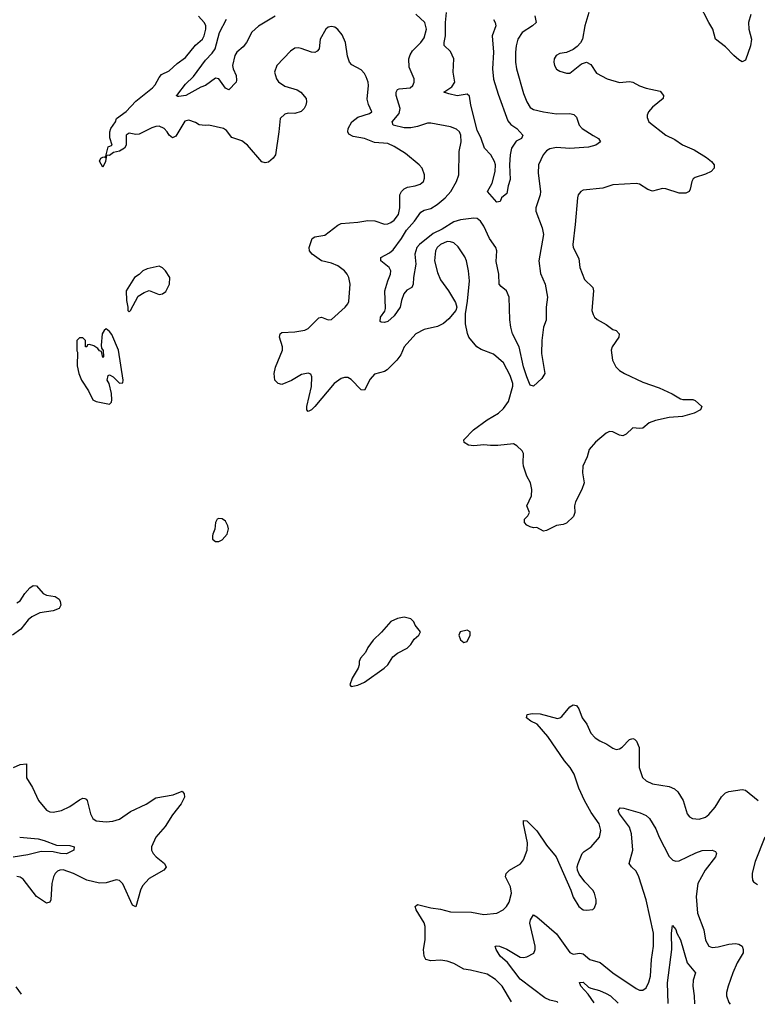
# Model space of a CAD drawing. Header units: inches. Extents: x 1843162 to 1959474, y 907081 to 1016326.
# Tile 341 of 656: x 1942868 to 1947322, y 907160 to 913107. Entities that reach past the tile are written whole.
import ezdxf

# ---------------------------------------------------------------- set-up
doc = ezdxf.new("R2010")
doc.units = ezdxf.units.IN
doc.header["$MEASUREMENT"] = 0
doc.layers.add('B9940', color=7, linetype='Continuous')
doc.layers.add('B9941', color=7, linetype='Continuous')

msp = doc.modelspace()

# ---------------------------------------------------------------- linework, layer by layer
at = {"layer": 'B9940', "color": 5}
for points, elevation in [([(1944035, 910000), (1944031.3, 909990), (1944031.3, 909970), (1944050, 909956), (1944070, 909956), (1944090, 909966), (1944120.9, 909999.1), (1944121.1, 910000)], 720), ([(1942850, 909583.7), (1942870, 909596.4), (1942899.5, 909640.5), (1942930, 909674.6), (1942950, 909690.3), (1942970, 909687.4), (1943010, 909640.3), (1943030, 909630.3), (1943083.1, 909623.1), (1943106.1, 909606.1), (1943113.4, 909593.4), (1943117.3, 909570), (1943106.3, 909550), (1943070, 909536.5), (1942990, 909523.2), (1942940.6, 909499.4), (1942918.8, 909481.2), (1942875.2, 909424.8), (1942825.2, 909390)], 680), ([(1945838.1, 907174), (1945782.2, 907270), (1945742, 907310), (1945690, 907342.5), (1945590, 907366), (1945550, 907371), (1945490, 907405.3), (1945450, 907420.4), (1945410, 907425.7), (1945350, 907423), (1945321.2, 907430), (1945309.7, 907449.7), (1945307.1, 907490), (1945316, 907550), (1945315.8, 907630), (1945310.8, 907650.8), (1945261.6, 907730), (1945255.1, 907750), (1945270, 907763), (1945350, 907742.8), (1945410, 907735.2), (1945470, 907717.6), (1945596, 907716), (1945670, 907702.8), (1945750, 907710.3), (1945787, 907730), (1945807.6, 907750), (1945824.4, 907775.6), (1945838.2, 907830), (1945830.9, 907870), (1945801.5, 907930), (1945805.4, 907950), (1945825.6, 907970), (1945892.6, 908007.4), (1945910, 908032.4), (1945933.3, 908090), (1945934.8, 908134.8), (1945909.8, 908250), (1945910, 908270.6), (1945930, 908268.4), (1945990, 908207.9), (1946050, 908120.3), (1946107, 908050), (1946195.5, 907850), (1946210, 907806), (1946244.9, 907750), (1946270, 907730.8), (1946290, 907727.3), (1946328.7, 907731.3), (1946338, 907742), (1946348.9, 907771.1), (1946348.9, 907791.1), (1946339.3, 907830), (1946329.2, 907850), (1946280.1, 907900.1), (1946245.4, 907945.4), (1946236, 907970), (1946235.1, 907990), (1946239.3, 908010), (1946265.1, 908070), (1946276.8, 908083.2), (1946319.5, 908110), (1946369.5, 908170), (1946376.3, 908210), (1946368, 908250), (1946318.7, 908318.7), (1946279.3, 908390), (1946244.5, 908464.5), (1946215.3, 908550), (1946192.4, 908590), (1946157.2, 908630), (1946056.9, 908776.9), (1945992, 908852), (1945954.5, 908870), (1945927.8, 908890), (1945932.7, 908910), (1945963.4, 908916.6), (1946010, 908914.2), (1946114.6, 908885.4), (1946130, 908889), (1946141, 908899), (1946190, 908957.1), (1946210, 908968), (1946230, 908964.9), (1946245.1, 908945.1), (1946264.9, 908890), (1946292.5, 908852.5), (1946316.6, 908796.6), (1946342.8, 908770), (1946370.7, 908750.7), (1946413.7, 908730), (1946450, 908705.8), (1946470, 908699.7), (1946490, 908701.8), (1946506.6, 908713.4), (1946550, 908759.6), (1946570, 908766), (1946581.2, 908761.2), (1946592.9, 908750), (1946607.9, 908710), (1946608.2, 908590), (1946629.3, 908529.3), (1946650.4, 908510), (1946690, 908492.2), (1946790, 908476.2), (1946822, 908462), (1946842.2, 908442.2), (1946874.4, 908390), (1946899.3, 908310), (1946911.9, 908291.9), (1946930, 908282.4), (1946970, 908277.4), (1947009.3, 908290), (1947030, 908305.7), (1947068, 908350), (1947106.3, 908413.7), (1947130, 908436.4), (1947150, 908444.2), (1947230, 908458), (1947250, 908454), (1947326.7, 908390)], 680), ([(1942830, 908589.2), (1942870, 908609.1), (1942910, 908612.4), (1942908.4, 908528.4), (1942946.3, 908470), (1942982.6, 908390), (1943030, 908332.4), (1943050, 908323.1), (1943070, 908320.9), (1943121.2, 908330), (1943170, 908354.9), (1943230, 908395.3), (1943250, 908404.2), (1943262, 908402), (1943270, 908399.3), (1943276, 908390), (1943294.7, 908310), (1943310, 908281.3), (1943330, 908267.8), (1943390, 908262), (1943430, 908265.3), (1943470, 908278.9), (1943536.6, 908323.4), (1943631.1, 908368.9), (1943690, 908406.3), (1943794.8, 908425.2), (1943850, 908447.3), (1943860.4, 908430), (1943863.8, 908410), (1943843.8, 908370), (1943790, 908303.5), (1943746.3, 908233.7), (1943690.3, 908170), (1943664.9, 908110), (1943664.4, 908090), (1943674.4, 908070), (1943692.2, 908050), (1943743.1, 908010), (1943752.9, 907987.1), (1943739.1, 907970), (1943650, 907919.7), (1943610, 907874.7), (1943598.2, 907850), (1943570, 907749.2), (1943550, 907758), (1943490, 907887.6), (1943470, 907906.9), (1943450, 907910.8), (1943390, 907892.5), (1943350, 907891), (1943273.3, 907910), (1943192.1, 907950), (1943130, 907970.9), (1943110.2, 907969.8), (1943096.7, 907963.3), (1943082, 907950), (1943071.3, 907930), (1943061.7, 907890), (1943055.4, 907790), (1943050, 907776.2), (1943030.2, 907769.8), (1942969.9, 907809.9), (1942890, 907915), (1942870, 907927.6), (1942850, 907931.6)], 680), ([(1946117.1, 907171), (1946113.7, 907173.7), (1946070, 907183.8), (1946038.1, 907198.1), (1945890, 907311.9), (1945813.1, 907413.1), (1945769.8, 907450), (1945744.7, 907490), (1945739, 907510), (1945746.6, 907513.4), (1945764.7, 907510), (1945810, 907492.3), (1945890, 907445), (1945910, 907442), (1945930, 907445.5), (1945971.7, 907468.3), (1945981.5, 907490), (1945980.7, 907510), (1945949.2, 907650), (1945952.4, 907670), (1945970, 907699.5), (1945990, 907687.2), (1946110, 907585.7), (1946190, 907472.6), (1946210, 907462.2), (1946250, 907469.2), (1946270, 907464.2), (1946310.1, 907430.1), (1946372.8, 907412.8), (1946450, 907349.4), (1946590, 907254.4), (1946610, 907245), (1946630, 907245.5), (1946650, 907258.7), (1946667.6, 907292.4), (1946677.3, 907330), (1946682.5, 907430), (1946696, 907510), (1946696.1, 907590), (1946649.9, 907790), (1946606.5, 907930), (1946590, 907964.7), (1946561.6, 907990), (1946547.8, 908010), (1946569.9, 908090), (1946561.4, 908190), (1946549.9, 908230), (1946488.9, 908310), (1946481.1, 908330), (1946493.3, 908346.7), (1946515.6, 908344.4), (1946615.2, 908315.2), (1946650, 908299.5), (1946670, 908281.3), (1946710, 908220.4), (1946728.9, 908168.9), (1946790, 908051.8), (1946810.9, 908030.9), (1946830, 908024.3), (1946850, 908027.2), (1946950, 908075.5), (1946990, 908088.8), (1947050.2, 908090.2), (1947070, 908083), (1947076.1, 908070), (1947070.2, 908050), (1947007.3, 907970), (1946962.7, 907890), (1946952.4, 907810), (1946961.4, 907710), (1946998.2, 907610), (1947010, 907546.8), (1947030, 907510.4), (1947050, 907503.6), (1947086.6, 907506.6), (1947150, 907523.2), (1947190, 907526.7), (1947210, 907522.3), (1947230.3, 907510), (1947237.2, 907490), (1947235.9, 907470), (1947199.7, 907410), (1947174.7, 907350), (1947146.3, 907270), (1947136.5, 907230), (1947136.5, 907210), (1947150, 907170.7), (1947159, 907159.6)], 660), ([(1942868, 908170), (1942979, 908159), (1943015.8, 908150), (1943090, 908121.5), (1943170, 908118.7), (1943198, 908110), (1943194, 908090), (1943150.9, 908069.1), (1943115.3, 908070), (1943070, 908080.9), (1942996.9, 908083.1), (1942917.7, 908062.3), (1942829, 908049)], 660), ([(1947366.4, 908170), (1947310, 908022), (1947291, 907951), (1947290.9, 907930.9), (1947292, 907910), (1947299.6, 907899.6), (1947324, 907884)], 680), ([(1946784.1, 907163.7), (1946779.1, 907290), (1946806.4, 907490), (1946803.1, 907590), (1946810, 907636), (1946830, 907611), (1946836, 907590), (1946857.6, 907550), (1946899, 907410), (1946948.8, 907350), (1946935.3, 907304.7), (1946933.6, 907270), (1946941, 907210), (1946942.2, 907162)], 640), ([(1942844.3, 907264.3), (1942876.8, 907220)], 680), ([(1946337.7, 907168.6), (1946301.4, 907221.4), (1946256.2, 907270), (1946248.5, 907291.5), (1946270, 907292.9), (1946303.2, 907263.2), (1946316.7, 907256.7), (1946370, 907242.2), (1946410, 907225.6), (1946434.7, 907210), (1946482.3, 907167)], 640)]:
    msp.add_lwpolyline(points, dxfattribs=dict(at, elevation=elevation))
at = {"layer": 'B9940', "color": 5, "elevation": 720}
for points in [[(1945190, 909497.2), (1945150, 909489.2), (1945110, 909472.3), (1945052.7, 909407.3), (1945001.6, 909358.4), (1944970, 909314), (1944955.8, 909284.2), (1944926, 909250), (1944917.3, 909230), (1944918, 909210), (1944912, 909190), (1944875.5, 909130), (1944860.7, 909090), (1944870, 909078.8), (1944910, 909088), (1944950, 909104.9), (1945069, 909190), (1945090, 909211), (1945121.2, 909258.8), (1945150, 909281), (1945208.4, 909311.6), (1945230, 909332), (1945250, 909364.7), (1945278, 909390), (1945288, 909410), (1945255.3, 909450), (1945248.9, 909468.9), (1945230, 909488)], [(1945570, 909419.5), (1945526.8, 909410), (1945518.8, 909390), (1945530, 909362), (1945550, 909344.7), (1945570, 909351.3), (1945589, 909390), (1945589, 909410)]]:
    msp.add_lwpolyline(points, close=True, dxfattribs=at)
at = {"layer": 'B9941', "color": 5}
for points, elevation in [([(1946303.8, 913150), (1946280.3, 913070), (1946265.5, 912990), (1946253.5, 912966.5), (1946235.1, 912944.9), (1946210, 912926.6), (1946170.4, 912909.6), (1946130, 912902.9), (1946108, 912890), (1946095.5, 912870), (1946092.7, 912850), (1946097.1, 912830), (1946109, 912809), (1946130, 912796.3), (1946170, 912783), (1946190, 912783), (1946260.1, 912839.9), (1946290, 912850.5), (1946316.9, 912836.9), (1946350, 912784), (1946416, 912750), (1946490, 912728.1), (1946550, 912732.9), (1946570, 912730.3), (1946610, 912707.6), (1946650, 912693.4), (1946735.1, 912675.1), (1946756.3, 912650), (1946754, 912630), (1946690, 912578), (1946664.9, 912550), (1946656.3, 912530), (1946656.8, 912516.8), (1946667.7, 912490), (1946770.2, 912410.2), (1946823.9, 912383.9), (1946870, 912351.5), (1946941.7, 912321.7), (1947014.7, 912274.7), (1947045.5, 912250), (1947062.4, 912230), (1947062.4, 912210), (1947043.8, 912190), (1947010, 912173.7), (1946946.6, 912153.4), (1946934.9, 912145.1), (1946926.7, 912130), (1946917.4, 912082.6), (1946910, 912069.5), (1946890, 912058.7), (1946850, 912058.7), (1946770, 912085.1), (1946750, 912087.6), (1946688.5, 912071.5), (1946660.3, 912080.3), (1946610, 912114.3), (1946590, 912118), (1946450.3, 912109.7), (1946390, 912089.6), (1946270, 912077), (1946256, 912070), (1946240.4, 912050), (1946235.8, 912030), (1946222.8, 911870), (1946207.3, 911750), (1946210.3, 911730), (1946244.7, 911664.7), (1946250.3, 911609.7), (1946278.5, 911538.5), (1946329.2, 911489.2), (1946333.8, 911470), (1946322, 911350), (1946330, 911326.8), (1946339.3, 911310), (1946355.5, 911295.5), (1946410, 911265.5), (1946450, 911235.6), (1946469.1, 911229.1), (1946488.4, 911210), (1946486, 911190), (1946446.4, 911130), (1946440.4, 911110), (1946447, 911050), (1946468.2, 911010), (1946490, 910988.7), (1946519.1, 910970), (1946630, 910916.9), (1946730, 910883.6), (1946807.8, 910847.8), (1946857.3, 910817.3), (1946872.2, 910812.2), (1946932.1, 910812.1), (1946947.5, 910807.5), (1946986.8, 910770), (1946978.8, 910750), (1946941, 910730), (1946870, 910711), (1946790, 910703.7), (1946706.6, 910686.6), (1946668.9, 910671.1), (1946630, 910640.5), (1946610, 910636.9), (1946570, 910640.7), (1946530, 910603.6), (1946510, 910593.6), (1946490, 910597.6), (1946450, 910618), (1946430, 910618.7), (1946410, 910609.6), (1946344.6, 910555.4), (1946306.4, 910510), (1946293.9, 910466.1), (1946268.8, 910410), (1946267.2, 910370), (1946276.4, 910310), (1946263.1, 910270), (1946224.4, 910195.6), (1946217.6, 910170), (1946219.3, 910130), (1946213, 910107), (1946170, 910066.3), (1946150, 910056.9), (1946109.2, 910050.8), (1946050, 910022), (1946030, 910017.2), (1945990, 910039), (1945970, 910037.2), (1945950, 910042.7), (1945930, 910054), (1945917.2, 910070), (1945917.2, 910090), (1945937.2, 910110), (1945946, 910130), (1945929.3, 910170), (1945958.8, 910230), (1945961.2, 910270), (1945951.9, 910310), (1945930.9, 910350), (1945911, 910410), (1945907.2, 910430), (1945910, 910486), (1945902, 910502), (1945870, 910532.3), (1945850, 910544.2), (1945755, 910535), (1945710, 910534), (1945670, 910539.2), (1945610, 910532.6), (1945577.7, 910537.7), (1945552.1, 910552.1), (1945549.5, 910570), (1945608.4, 910630), (1945690, 910690.2), (1945758.3, 910730), (1945790, 910758.3), (1945819.5, 910800.5), (1945846.6, 910893.4), (1945845.6, 910910), (1945830, 910956.9), (1945790, 911034.7), (1945730, 911086.3), (1945654.2, 911114.2), (1945629.3, 911130), (1945580.9, 911190), (1945571.3, 911211.3), (1945560.5, 911270), (1945559.3, 911330), (1945573, 911407), (1945583.5, 911530), (1945578.2, 911590), (1945565.5, 911650), (1945555.4, 911675.4), (1945515.2, 911735.2), (1945490, 911758.4), (1945470, 911765.7), (1945450, 911766.8), (1945408.3, 911750), (1945388.7, 911730), (1945379.4, 911710), (1945373.7, 911650), (1945390, 911579.1), (1945410, 911535.5), (1945457.1, 911470), (1945499.1, 911399.1), (1945506.8, 911370), (1945501, 911350), (1945459.3, 911300.7), (1945427.6, 911272.4), (1945390, 911254.7), (1945310, 911236), (1945259.5, 911210), (1945190.3, 911130), (1945170, 911082), (1945146.3, 911050), (1945087.8, 910992.2), (1945070, 910982.7), (1945010, 910966.2), (1944984.4, 910935.6), (1944950, 910869.5), (1944930, 910871.6), (1944870, 910933.5), (1944850, 910945.1), (1944830, 910946.4), (1944810, 910939.8), (1944767.2, 910910), (1944650, 910771.2), (1944630, 910749.7), (1944610, 910739.3), (1944602, 910750), (1944602, 910770), (1944630, 910892), (1944632.6, 910950), (1944626.6, 910966.6), (1944610, 910971.5), (1944570, 910963.5), (1944510, 910928.5), (1944450, 910903.8), (1944429.6, 910910), (1944409.3, 910929.3), (1944404.5, 910970), (1944412.3, 911007.7), (1944455.8, 911110), (1944455.8, 911130), (1944436.3, 911190), (1944440.9, 911210), (1944450, 911217.1), (1944530, 911221.3), (1944590, 911231.7), (1944610, 911242.6), (1944673.6, 911306.4), (1944690, 911310.3), (1944730, 911294), (1944750, 911296.4), (1944833.6, 911370), (1944849.6, 911390), (1944854.8, 911405.2), (1944862.7, 911510), (1944854.7, 911550), (1944844.5, 911570), (1944828.7, 911590), (1944790, 911619.8), (1944750, 911636.3), (1944689.9, 911649.9), (1944634.3, 911690), (1944618.7, 911710), (1944615.6, 911730), (1944634.2, 911785.8), (1944650, 911796.3), (1944710, 911805.7), (1944790, 911866), (1944810, 911875.6), (1944910, 911883.7), (1944970, 911894.9), (1945011.6, 911891.6), (1945070, 911872), (1945090, 911873.4), (1945110, 911880.9), (1945130, 911895.3), (1945154.6, 911930), (1945163.8, 911970), (1945163.4, 912050), (1945172.8, 912070), (1945190, 912085.6), (1945210, 912095.2), (1945256.8, 912103.2), (1945286.4, 912113.6), (1945305.6, 912130), (1945312.6, 912150), (1945312.6, 912170), (1945298, 912210), (1945280.5, 912230), (1945198.6, 912298.6), (1945130, 912341.8), (1945090, 912358.5), (1945010, 912365.8), (1944950, 912389.8), (1944881.8, 912401.8), (1944855.1, 912415.1), (1944849.7, 912430), (1944852.4, 912450), (1944872.8, 912490), (1944910, 912518.5), (1944980.1, 912539.9), (1944993.6, 912550), (1944974.1, 912594.1), (1944967, 912627), (1944973.6, 912710), (1944971.9, 912730), (1944961, 912761), (1944950, 912781.7), (1944930, 912804.2), (1944873.8, 912833.8), (1944859.2, 912850), (1944846.9, 912886.9), (1944834.4, 912970), (1944814.8, 913014.8), (1944790, 913048.5), (1944770, 913060.9), (1944750, 913065.1), (1944730, 913061.1), (1944715.8, 913050), (1944682.4, 912990), (1944676.5, 912930), (1944663.9, 912916.1), (1944650, 912908.9), (1944630, 912909.8), (1944567, 912933), (1944550, 912937.1), (1944530, 912934), (1944503.4, 912916.6), (1944421.1, 912830), (1944406, 912790), (1944418.3, 912750), (1944431.7, 912731.7), (1944470, 912705.6), (1944542.6, 912682.6), (1944566, 912670), (1944598, 912630), (1944600.5, 912610), (1944596.3, 912590), (1944584.9, 912570), (1944567, 912553), (1944530, 912539.5), (1944490, 912542.7), (1944470, 912536), (1944441, 912510), (1944433.7, 912430), (1944412.2, 912290), (1944398, 912270), (1944370, 912245.6), (1944350, 912241.6), (1944330, 912247.8), (1944244.2, 912350), (1944210, 912374.5), (1944150, 912396), (1944116.7, 912436.7), (1944098.7, 912450), (1944010, 912470.7), (1943987.7, 912467.7), (1943951, 912471), (1943930, 912486.3), (1943890, 912499.7), (1943866, 912494), (1943810, 912403.1), (1943790, 912392.8), (1943770, 912409.7), (1943758.5, 912430), (1943739.8, 912450), (1943710, 912463.4), (1943690, 912462.7), (1943665.4, 912454.6), (1943590, 912414.5), (1943570, 912413.2), (1943530, 912420.7), (1943522.1, 912417.9), (1943510.3, 912410), (1943511.7, 912350), (1943500.5, 912330), (1943470, 912312.3), (1943435.5, 912304.5), (1943410, 912286), (1943392, 912288), (1943386.8, 912250), (1943370, 912215.3), (1943350, 912252), (1943359, 912270), (1943370, 912277.3), (1943378.8, 912278.8), (1943386, 912274), (1943402, 912338), (1943426, 912350), (1943412.8, 912392.8), (1943412.5, 912430), (1943418.4, 912450), (1943446.9, 912490), (1943453.5, 912510), (1943510, 912552.1), (1943570, 912615), (1943670, 912696.1), (1943686.2, 912713.8), (1943710, 912757.3), (1943725, 912775), (1943770, 912798.4), (1943818.5, 912841.5), (1943870, 912878.5), (1943930, 912953.2), (1943971.5, 912990), (1943981.6, 913010), (1943991.4, 913050), (1943991.5, 913071.5), (1943982, 913090), (1943948.5, 913128.5)], 680), ([(1945730, 913108.9), (1945739.8, 913090), (1945742.7, 913070), (1945720.2, 913010), (1945728.8, 912911.2), (1945722.6, 912810), (1945728.4, 912748.4), (1945756.9, 912656.9), (1945816.2, 912496.2), (1945833.7, 912473.7), (1945870, 912448.9), (1945905.3, 912410), (1945898, 912390), (1945866.4, 912373.6), (1945838, 912330), (1945830.2, 912290), (1945826, 912230), (1945830, 912142), (1945817.1, 912102.9), (1945810, 912058), (1945777.3, 912030), (1945770, 912009.2), (1945750, 912005.2), (1945692.7, 912070), (1945721.2, 912118.8), (1945739, 912190), (1945741.5, 912230), (1945736, 912250), (1945712.8, 912290), (1945674, 912330), (1945654.2, 912390), (1945630, 912438.9), (1945592.2, 912590), (1945584.2, 912644.2), (1945570, 912657.8), (1945510, 912648), (1945458.6, 912658.6), (1945429.6, 912670), (1945477.8, 912702.2), (1945495.3, 912730), (1945485.3, 912790), (1945490.3, 912870.3), (1945470, 912914.2), (1945431.8, 912951.8), (1945430.7, 912970), (1945439.1, 913010), (1945438.7, 913090), (1945445.3, 913150)], 640), ([(1947282.3, 913137.7), (1947268.8, 913090), (1947271.6, 913050), (1947286.3, 912990), (1947281.1, 912950), (1947250, 912862.7), (1947230, 912853.3), (1947210, 912864.7), (1947179.7, 912890), (1947130, 912943.1), (1947069.6, 912990), (1947054, 913050), (1947029, 913089), (1946970, 913203.5)], 680), ([(1944410, 913127.9), (1944310, 913067.7), (1944270, 913031.1), (1944238.2, 912970), (1944216.6, 912943.4), (1944179.7, 912910), (1944167, 912890), (1944153.2, 912830), (1944156.5, 912810), (1944174.4, 912770), (1944177.8, 912742.2), (1944174.4, 912730), (1944130, 912682.9), (1944110, 912693.3), (1944070, 912749.8), (1944050, 912754.2), (1943991, 912710), (1943961.3, 912698.7), (1943870.3, 912650), (1943830, 912642.2), (1943822.2, 912642.2), (1943812.3, 912650), (1943823.8, 912656.2), (1943870, 912717.3), (1943917, 912763), (1943990, 912862.6), (1944030, 912904.6), (1944048.4, 912931.6), (1944074.7, 913030), (1944117.4, 913110)], 660), ([(1945979.5, 913130), (1945986.4, 913090), (1945965.5, 913070), (1945901.5, 913030), (1945876.5, 912990), (1945865.2, 912950), (1945860.9, 912910), (1945862, 912850), (1945867.8, 912810), (1945910, 912661.6), (1945930, 912610.4), (1945950, 912577.4), (1945970, 912565.4), (1946031, 912550), (1946110, 912538.2), (1946190, 912540.2), (1946214.3, 912534.3), (1946230, 912517.3), (1946247.2, 912470), (1946264.4, 912450), (1946330, 912406.7), (1946364, 912390), (1946374.8, 912370), (1946347.3, 912350), (1946303, 912337), (1946190, 912328.9), (1946110, 912334.4), (1946070, 912327.1), (1946050, 912315.4), (1946028.9, 912290), (1946001.5, 912230), (1945999.6, 912179.6), (1946012.6, 912070), (1946011.3, 912050), (1945984.7, 911970), (1945984, 911950), (1946022.2, 911850), (1946030.2, 911810), (1946002.2, 911650), (1946013.4, 911573.4), (1946041.3, 911510), (1946055.6, 911430), (1946046.7, 911370), (1946047.5, 911292.5), (1946030.4, 911249.6), (1946020.3, 911170), (1946018, 911090), (1946038, 910970), (1946019.9, 910940.1), (1945970, 910893.2), (1945950, 910899.3), (1945930, 910949.6), (1945910, 911009.3), (1945883.4, 911130), (1945844.1, 911210), (1945832.7, 911250), (1945826.7, 911293.3), (1945823.7, 911430), (1945807.6, 911470), (1945774.8, 911494.8), (1945763.5, 911510), (1945760.5, 911570), (1945746.1, 911646.1), (1945750, 911711.5), (1945743.4, 911730), (1945704.7, 911784.7), (1945670, 911860.3), (1945650, 911890.9), (1945630, 911905.6), (1945610, 911907.2), (1945530, 911898.3), (1945490, 911886.5), (1945419.1, 911840.9), (1945363.9, 911816.1), (1945282.8, 911750), (1945267.1, 911730), (1945253.3, 911690), (1945260.5, 911630), (1945245.9, 911550), (1945243.5, 911510), (1945235.6, 911490), (1945206.4, 911473.6), (1945188, 911452), (1945172.8, 911410), (1945166, 911370), (1945130, 911317.4), (1945090, 911284), (1945070, 911277.6), (1945050, 911279.3), (1945044.4, 911284.4), (1945046.6, 911310), (1945073.7, 911346.3), (1945077.8, 911362.2), (1945073.1, 911470), (1945090.7, 911530), (1945107.9, 911570), (1945109.8, 911589.8), (1945098.9, 911610), (1945049.7, 911650), (1945049.6, 911670), (1945101.4, 911698.6), (1945122.7, 911717.3), (1945173.8, 911786.2), (1945204.1, 911835.9), (1945252.6, 911890), (1945290, 911944.1), (1945310, 911957.2), (1945350, 911967.1), (1945389.1, 911990), (1945437.7, 912030), (1945471.2, 912070), (1945505.4, 912130), (1945520.2, 912170), (1945521.2, 912310), (1945532.8, 912370), (1945530.9, 912410), (1945524.2, 912430), (1945506.4, 912446.4), (1945470, 912460.4), (1945350, 912482.6), (1945330, 912481), (1945270, 912461.1), (1945230, 912454.2), (1945190, 912453.8), (1945122.4, 912470), (1945116.8, 912490), (1945159.1, 912540.9), (1945166.2, 912570), (1945141.8, 912650), (1945141, 912670), (1945150, 912684.4), (1945159.3, 912690), (1945224.9, 912695.1), (1945241.6, 912710), (1945249.6, 912730), (1945249.7, 912750), (1945220.8, 912820.8), (1945217.2, 912870), (1945225.2, 912894.8), (1945240.4, 912919.6), (1945291.1, 912970), (1945310, 912997.1), (1945325.1, 913050), (1945314.7, 913090), (1945260.5, 913140.5)], 660), ([(1944121.1, 910000), (1944129.3, 910030.7), (1944125.1, 910050), (1944110, 910077), (1944090, 910091.5), (1944070, 910094.5), (1944061, 910090), (1944050.7, 910070), (1944046, 910030), (1944035, 910000)], 720)]:
    msp.add_lwpolyline(points, dxfattribs=dict(at, elevation=elevation))
at = {"layer": 'B9941', "color": 5, "elevation": 720}
for points in [[(1943710, 911619), (1943638, 911602), (1943612, 911590), (1943590, 911568), (1943562, 911550), (1943511.6, 911468.4), (1943512, 911410), (1943522, 911370), (1943522, 911350), (1943530, 911342), (1943538, 911350), (1943583.1, 911436.9), (1943620.2, 911459.8), (1943650, 911472), (1943710, 911446), (1943730, 911451), (1943750, 911464.7), (1943773.2, 911510), (1943774, 911550), (1943748.7, 911590), (1943730, 911608.7)], [(1943390, 911239), (1943378, 911230), (1943366.8, 911210), (1943361, 911141), (1943362, 911122), (1943371.3, 911108.7), (1943374, 911070), (1943370, 911066), (1943362, 911102), (1943350, 911106), (1943340.4, 911120.4), (1943316.4, 911136.4), (1943290, 911146), (1943278, 911142), (1943274, 911130), (1943266, 911130), (1943266, 911170), (1943250, 911186), (1943230, 911186), (1943214, 911170), (1943214, 911106), (1943218, 911098), (1943215.2, 911015.2), (1943224.9, 910970), (1943240.7, 910930), (1943284.5, 910864.5), (1943310, 910811.3), (1943330, 910801), (1943410, 910784.7), (1943423.1, 910796.9), (1943425.2, 910810), (1943422.7, 910850), (1943409.3, 910909.3), (1943395.3, 910930), (1943402, 910958), (1943410, 910962), (1943432, 910950), (1943470, 910912), (1943490, 910914), (1943492, 910930), (1943463.7, 911110), (1943424.8, 911204.8), (1943410, 911224)]]:
    msp.add_lwpolyline(points, close=True, dxfattribs=at)

doc.saveas('drawing.dxf')
